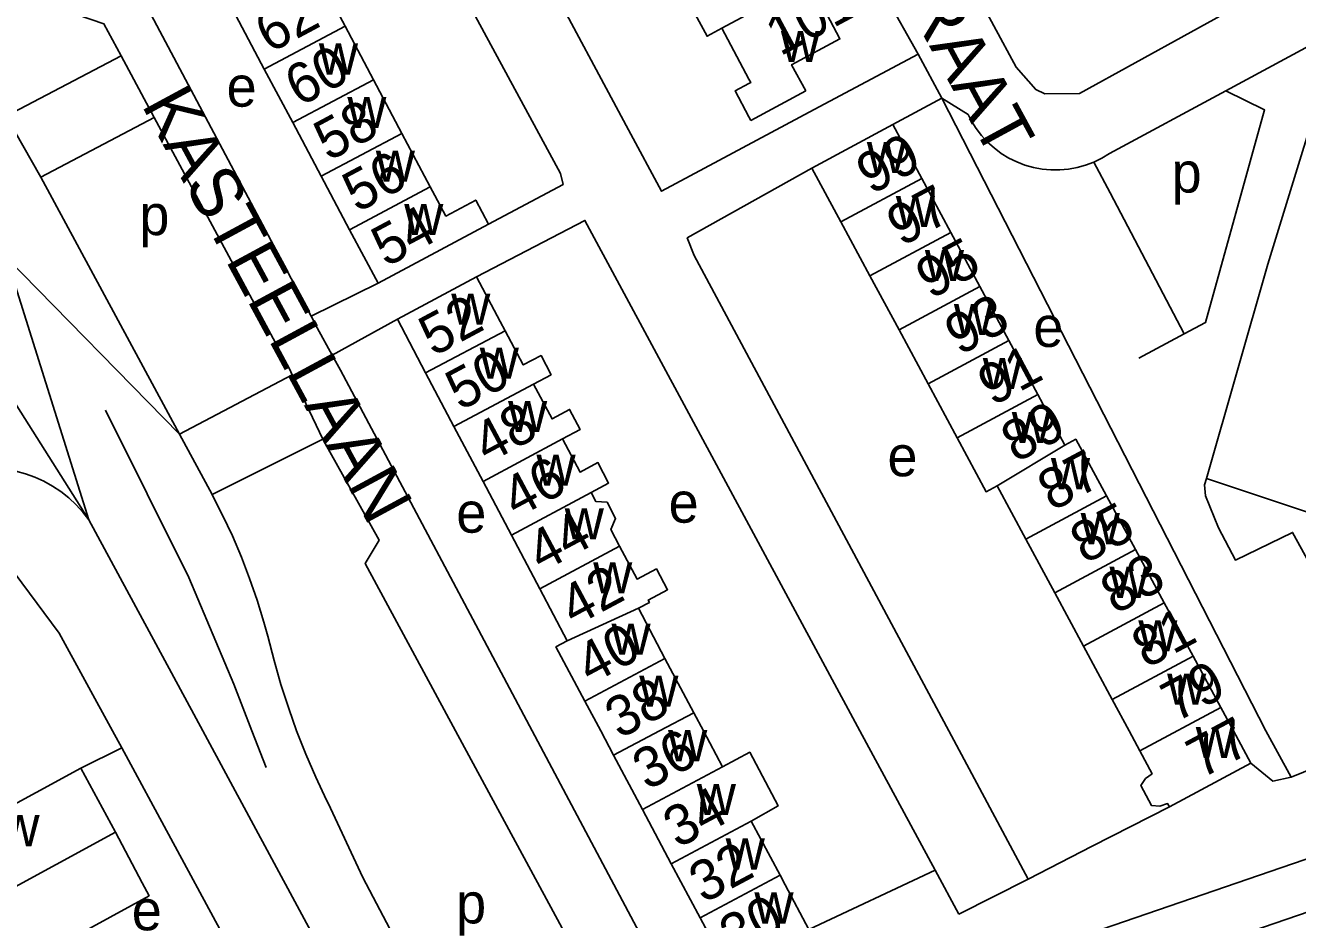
# Model space of a CAD drawing. Extents: x 157794 to 159375, y 380877 to 382306.
# Drawn here: x 158928.4 to 159054.3, y 381731.3 to 381819.8 of the extents above; entities that cross this region are included whole.
import ezdxf

# ---------------------------------------------------------------- set-up
doc = ezdxf.new("R2010")
doc.units = 0
for name, color, linetype in [('BLT_Basislijn', 7, 'Continuous'), ('BLT_Bebouwing', 7, 'Continuous'), ('BLT_Centroide', 7, 'Continuous'), ('BLT_Huisnummer', 7, 'Continuous'), ('BLT_Huisnummer_ tussenligend', 7, 'Continuous'), ('BLT_Onderverdeling_panden', 7, 'Continuous'), ('BLT_Straatnaam', 7, 'Continuous'), ('BLT_Vlakafsluiter', 7, 'Continuous')]:
    doc.layers.add(name, color=color, linetype=linetype)

msp = doc.modelspace()

# ---------------------------------------------------------------- linework, layer by layer
at = {"layer": 'BLT_Basislijn'}
for p, q in [((158981.21, 381880.49), (159016.73, 381816.96)), ((159058.47, 381819.44), (159047.17, 381813.34)), ((158926.51, 381810.82), (158937.89, 381816.8)), ((158937.89, 381816.8), (158941.18, 381810.68)), ((159006.46, 381811.47), (159016.73, 381816.96)), ((159016.73, 381816.96), (159019.08, 381812.61)), ((159047.17, 381813.34), (159035.65, 381807.13)), ((159019.08, 381812.61), (159014.24, 381810.01)), ((159019.08, 381812.61), (159021.68, 381810.97)), ((159019.08, 381812.61), (159051.12, 381750)), ((158926.51, 381810.82), (158929.94, 381804.78)), ((158929.94, 381804.78), (158941.18, 381810.68)), ((158941.18, 381810.68), (158954.55, 381785.83)), ((159035.71, 381803.23), (159034.1, 381806.28)), ((158929.94, 381804.78), (158943.67, 381779.35)), ((159043.06, 381789.27), (159035.71, 381803.23)), ((158963.32, 381794.29), (158956.69, 381791.02)), ((158965.22, 381790.74), (158958.78, 381787.16)), ((159038.57, 381786.87), (159043.06, 381789.27)), ((158943.67, 381779.35), (158954.83, 381785.24)), ((158954.83, 381785.24), (158954.55, 381785.83)), ((158957.86, 381778.86), (158954.83, 381785.24)), ((158943.67, 381779.35), (158946.89, 381773.38)), ((158946.89, 381773.38), (158957.86, 381778.86)), ((158957.92, 381778.74), (158957.86, 381778.86)), ((159045.25, 381774.98), (159071.3, 381766.29)), ((158946.89, 381773.38), (158947, 381773.17)), ((159046.43, 381770.08), (159045.14, 381773.25)), ((158934.71, 381770.87), (158945.98, 381750)), ((158937.97, 381748.31), (158937.04, 381750)), ((158945.98, 381750), (158957.93, 381727.86)), ((158950.84, 381750), (158952.26, 381746.36)), ((158985.45, 381723.23), (158970.96, 381750)), ((158978.56, 381750), (158992.69, 381723.42)), ((159010.98, 381750), (159018.4, 381736.22)), ((159027.62, 381735.34), (159019.76, 381750)), ((159051.12, 381750), (159053.63, 381745.42)), ((158933.9, 381746.3), (158937.97, 381748.31)), ((158947.67, 381730.38), (158937.97, 381748.31)), ((159053.63, 381745.42), (159059.32, 381747.74)), ((159073.46, 381743.61), (158994.46, 381716.52)), ((158958.37, 381742.84), (158961.79, 381735.49)), ((159005.91, 381730.36), (159018.4, 381736.22)), ((159018.4, 381736.22), (159020.75, 381731.85)), ((158961.79, 381735.49), (158980.12, 381700.78)), ((159020.75, 381731.85), (159027.62, 381735.34))]:
    msp.add_line(p, q, dxfattribs=at)
for points in [[(158994.07, 381923.44), (158982.1, 381906.19), (158981.46, 381904.6), (158981.34, 381899.92), (158982.25, 381897.5), (159026.42, 381815.66), (159028.37, 381813.47), (159029.25, 381813.04), (159032.7, 381813.07), (159049.22, 381822.15), (159051.23, 381824.01), (159053.32, 381826.75), (159067.69, 381869.91), (159066.93, 381871.95), (159061.42, 381882.67), (159029.46, 381943.09)], [(158953.09, 381857.39), (158958.8, 381860.61), (158960.39, 381860.62), (158963.56, 381855.24), (158979.73, 381825.05), (158988.08, 381809.47), (158991.35, 381803.39), (159006.46, 381811.47)], [(158914.93, 381860.48), (158917.68, 381855.43), (158916.46, 381852.99), (158933.59, 381820.86), (158936.19, 381819.94), (158937.89, 381816.8)], [(158974.24, 381800.13), (158981.62, 381804.07), (158981.35, 381805.15), (158953.09, 381857.39)], [(158956.69, 381791.02), (158930.11, 381841.14), (158929.37, 381842.99), (158928.61, 381844.41)], [(159058.47, 381819.44), (159051.31, 381796.18), (159045.25, 381774.98)], [(159043.06, 381789.27), (159045.17, 381790.4), (159051, 381811.43), (159047.17, 381813.34)], [(159030.15, 381805.5), (159029.86, 381805.51), (159028.99, 381805.59), (159028.13, 381805.75), (159027.29, 381805.98), (159026.48, 381806.3), (159025.7, 381806.68), (159024.95, 381807.14), (159024.25, 381807.67), (159023.6, 381808.25), (159023.01, 381808.89), (159022.48, 381809.59), (159022.02, 381810.32), (159021.68, 381810.97)], [(159035.65, 381807.13), (159034.9, 381806.67), (159034.1, 381806.28)], [(159019.76, 381750), (158994.59, 381797.03), (158993.89, 381798.78), (159006.23, 381805.69)], [(159034.1, 381806.28), (159033.3, 381805.98), (159032.46, 381805.74), (159031.6, 381805.58), (159030.74, 381805.5), (159030.15, 381805.5)], [(158973.06, 381794.92), (158983.78, 381800.5), (159010.98, 381750)], [(158958.78, 381787.16), (158957.28, 381789.89), (158956.69, 381791.02)], [(158978.56, 381750), (158959.58, 381785.69), (158958.78, 381787.16)], [(158936.35, 381781.72), (158944.61, 381765.19), (158949.04, 381754.62), (158950.84, 381750)], [(158957.92, 381778.74), (158963.42, 381768.86), (158962.05, 381766.57), (158970.96, 381750)], [(158934.71, 381770.87), (158934.11, 381771.65), (158933.44, 381772.38), (158932.72, 381773.05), (158931.95, 381773.67), (158931.12, 381774.21), (158930.26, 381774.69), (158929.36, 381775.1), (158928.43, 381775.43), (158927.48, 381775.68), (158926.51, 381775.86), (158925.53, 381775.96), (158924.55, 381775.98), (158923.56, 381775.92), (158922.59, 381775.78), (158921.62, 381775.56), (158920.68, 381775.27), (158919.77, 381774.89), (158918.89, 381774.45), (158918.05, 381773.93), (158917.91, 381773.84)], [(159045.25, 381774.98), (159045.07, 381774.35), (159045.14, 381773.25)], [(158947, 381773.17), (158947.93, 381771.35), (158948.9, 381769.29), (158949.79, 381767.2), (158950.61, 381765.08), (158951.36, 381762.93), (158952.02, 381760.76), (158952.41, 381759.37)], [(158937.04, 381750), (158931.76, 381759.68), (158924.34, 381769.64), (158923.55, 381770.15), (158922.85, 381770.24), (158911.73, 381767.66)], [(159046.43, 381770.08), (159048.11, 381766.89), (159053.77, 381769.64), (159060.82, 381756.79), (159067.33, 381760.29)], [(158952.41, 381759.37), (158953.02, 381756.96), (158953.71, 381754.58), (158954.47, 381752.21), (158955.26, 381750)], [(158955.26, 381750), (158956.17, 381747.69), (158957.16, 381745.41), (158958.22, 381743.16), (158958.37, 381742.84)], [(159049.64, 381746.8), (159051.81, 381745.03), (159053.63, 381745.42)], [(159108.87, 381686.54), (159105.46, 381699.16), (159100.87, 381714.75), (159096.96, 381727.42), (159090, 381741.34), (159089.57, 381741.73), (159089.09, 381742.06), (159088.58, 381742.33), (159088.02, 381742.52), (159087.45, 381742.63), (159086.87, 381742.66), (159086.29, 381742.62), (159085.72, 381742.49), (159085.49, 381742.42), (159084.45, 381742.09), (158998.68, 381712.68), (159004.91, 381698.37), (159013.56, 381679.97)], [(159027.62, 381735.34), (159033.96, 381738.58), (159041.58, 381742.48)], [(158937.34, 381739.97), (158939.99, 381734.95), (158940.67, 381733.68), (158927.71, 381726.58), (158927.76, 381725.9), (158929.96, 381722.01)]]:
    msp.add_lwpolyline(points, dxfattribs=at)
at = {"layer": 'BLT_Bebouwing'}
for p, q in [((158952.06, 381815.47), (158949.25, 381820.77)), ((158962.86, 381814.42), (158960.05, 381819.72)), ((158954.88, 381810.18), (158952.06, 381815.47)), ((158965.67, 381809.12), (158962.86, 381814.42)), ((159005.62, 381813.31), (159000.19, 381810.39)), ((158957.69, 381804.88), (158954.88, 381810.18)), ((158968.48, 381803.83), (158965.67, 381809.12)), ((159006.23, 381805.69), (159014.24, 381810.01)), ((159014.24, 381810.01), (159017.11, 381804.66)), ((159009.1, 381800.35), (159006.23, 381805.69)), ((158960.5, 381799.58), (158957.69, 381804.88)), ((159017.11, 381804.66), (159019.97, 381799.32)), ((159011.97, 381795.02), (159009.1, 381800.35)), ((158963.32, 381794.29), (158960.5, 381799.58)), ((158974.24, 381800.13), (158963.32, 381794.29)), ((159019.97, 381799.32), (159022.83, 381793.97)), ((158965.22, 381790.74), (158973.06, 381794.92)), ((159014.84, 381789.68), (159011.97, 381795.02)), ((159022.83, 381793.97), (159025.7, 381788.63)), ((158968.02, 381785.43), (158965.22, 381790.74)), ((159017.71, 381784.34), (159014.84, 381789.68)), ((159025.7, 381788.63), (159028.56, 381783.29)), ((158970.82, 381780.13), (158968.02, 381785.43)), ((159020.58, 381779), (159017.71, 381784.34)), ((159028.56, 381783.29), (159031.24, 381778.28)), ((158973.7, 381774.67), (158970.82, 381780.13)), ((158976.5, 381769.37), (158973.7, 381774.67)), ((159027.4, 381768.96), (159024.56, 381774.25)), ((159035.37, 381773.24), (159038.22, 381767.96)), ((158979.3, 381764.06), (158976.5, 381769.37)), ((159030.24, 381763.67), (159027.4, 381768.96)), ((159038.22, 381767.96), (159041.07, 381762.67)), ((158982.02, 381758.9), (158979.3, 381764.06)), ((159033.09, 381758.38), (159030.24, 381763.67)), ((159041.07, 381762.67), (159043.93, 381757.38)), ((158989.06, 381762.13), (158991.69, 381757.17)), ((159035.93, 381753.09), (159033.09, 381758.38)), ((158991.69, 381757.17), (158994.54, 381751.8)), ((159043.93, 381757.38), (159046.67, 381752.3)), ((158985.33, 381750), (158983.76, 381752.95)), ((159037.59, 381750), (159035.93, 381753.09)), ((158994.54, 381751.8), (158995.49, 381750)), ((159046.67, 381752.3), (159047.91, 381750)), ((158985.33, 381750), (158986.61, 381747.59)), ((158995.49, 381750), (158997.38, 381746.44)), ((159038.66, 381748.01), (159037.59, 381750)), ((159047.91, 381750), (159049.64, 381746.8)), ((158986.61, 381747.59), (158989.46, 381742.23)), ((158933.9, 381746.3), (158937.34, 381739.97)), ((159049.64, 381746.8), (159041.58, 381742.48)), ((158989.46, 381742.23), (158992.31, 381736.86)), ((159003.07, 381735.71), (159000.23, 381741.07)), ((158937.34, 381739.97), (158920.68, 381730.91)), ((158992.31, 381736.86), (158995.17, 381731.5)), ((158995.17, 381731.5), (158998.02, 381726.14))]:
    msp.add_line(p, q, dxfattribs=at)
for points in [[(158997.3, 381819.51), (158995.86, 381818.73), (158992.74, 381824.52), (158994.23, 381825.32), (158992.96, 381827.69)], [(158960.05, 381819.72), (158957.01, 381825.45), (158955.91, 381824.86)], [(159001.13, 381821.57), (159006.31, 381824.35), (159007.76, 381821.66), (159007.39, 381821.47), (159009, 381818.47), (159004.22, 381815.91), (159005.62, 381813.31)], [(158997.3, 381819.51), (159000, 381814.49), (159000.18, 381814.15), (159000, 381814.06), (158998.62, 381813.32), (159000, 381810.75), (159000.19, 381810.39)], [(158974.24, 381800.13), (158972.97, 381802.51), (158970.02, 381800.93), (158968.94, 381802.96), (158968.48, 381803.83)], [(158973.06, 381794.92), (158975.4, 381790.51), (158975.89, 381789.59)], [(158975.89, 381789.59), (158977.68, 381786.21), (158979.43, 381787.13), (158980.43, 381785.23), (158978.7, 381784.29)], [(158978.7, 381784.29), (158980.52, 381780.86), (158982.26, 381781.8), (158983.31, 381779.82), (158981.57, 381778.89)], [(158981.57, 381778.89), (158983.3, 381775.61), (158985.05, 381776.55), (158986.12, 381774.52), (158984.38, 381773.58)], [(159024.56, 381774.25), (159023.45, 381773.66), (159020.58, 381779)], [(159031.24, 381778.28), (159032.33, 381778.86), (159035.37, 381773.24)], [(158984.38, 381773.58), (158984.85, 381772.7), (158985.96, 381772.64), (158986.81, 381771.02), (158986.32, 381769.92), (158987.19, 381768.28)], [(158987.19, 381768.28), (158988.93, 381765.01), (158990.84, 381766.03), (158991.95, 381763.96), (158990.03, 381762.94), (158990.15, 381762.71), (158989.06, 381762.13)], [(158983.76, 381752.95), (158980.91, 381758.31), (158982.02, 381758.9)], [(158997.38, 381746.44), (159000.07, 381747.89), (159002.88, 381742.58), (159000.23, 381741.07)], [(159041.58, 381742.48), (159041.41, 381742.8), (159040.63, 381742.55), (159039.81, 381742.62), (159038.75, 381744.61), (159039.22, 381745.28), (159039.87, 381745.76), (159038.66, 381748.01)], [(158933.9, 381746.3), (158929.51, 381743.91), (158917.24, 381737.24)], [(159005.91, 381730.36), (159003.57, 381734.78), (159003.07, 381735.71)]]:
    msp.add_lwpolyline(points, dxfattribs=at)
at = {"layer": 'BLT_Onderverdeling_panden'}
for p, q in [((159001.13, 381821.57), (158997.3, 381819.51)), ((158952.06, 381815.47), (158960.05, 381819.72)), ((158954.88, 381810.18), (158962.86, 381814.42)), ((158957.69, 381804.88), (158965.67, 381809.12)), ((159009.1, 381800.35), (159017.11, 381804.66)), ((158960.5, 381799.58), (158968.48, 381803.83)), ((159011.97, 381795.02), (159019.97, 381799.32)), ((159014.84, 381789.68), (159022.83, 381793.97)), ((158968.02, 381785.43), (158975.89, 381789.59)), ((159017.71, 381784.34), (159025.7, 381788.63)), ((158970.82, 381780.13), (158978.7, 381784.29)), ((159020.58, 381779), (159028.56, 381783.29)), ((158973.7, 381774.67), (158981.57, 381778.89)), ((159024.56, 381774.25), (159031.24, 381778.28)), ((158976.5, 381769.37), (158984.38, 381773.58)), ((159027.4, 381768.96), (159035.37, 381773.24)), ((158979.3, 381764.06), (158987.19, 381768.28)), ((159030.24, 381763.67), (159038.22, 381767.96)), ((159033.09, 381758.38), (159041.07, 381762.67)), ((158982.02, 381758.9), (158989.06, 381762.13)), ((158991.69, 381757.17), (158983.76, 381752.95)), ((159035.93, 381753.09), (159043.93, 381757.38)), ((158994.54, 381751.8), (158991.15, 381750)), ((159038.66, 381748.01), (159046.67, 381752.3)), ((158991.15, 381750), (158986.61, 381747.59)), ((158997.38, 381746.44), (158989.46, 381742.23)), ((159000.23, 381741.07), (158992.31, 381736.86)), ((159003.07, 381735.71), (158995.17, 381731.5))]:
    msp.add_line(p, q, dxfattribs=at)
at = {"layer": 'BLT_Vlakafsluiter'}
for p, q in [((158934.71, 381770.87), (158916.5, 381799.68)), ((158926.55, 381796.84), (158943.67, 381779.35)), ((158934.71, 381770.87), (158926.55, 381796.84))]:
    msp.add_line(p, q, dxfattribs=at)

# ---------------------------------------------------------------- texts
at = {"layer": 'BLT_Centroide'}
for s, p in [('w', (159003.16, 381816.17)), ('w', (158957.46, 381814.94)), ('e', (158948.33, 381811.76)), ('w', (158960.27, 381809.66)), ('w', (159011.66, 381805.19)), ('w', (158963.09, 381804.34)), ('p', (159041.8, 381803.26)), ('w', (159014.53, 381799.84)), ('p', (158939.7, 381799.05)), ('w', (158965.9, 381799.06)), ('w', (159017.4, 381794.5)), ('w', (158970.55, 381790.19)), ('w', (159020.27, 381789.16)), ('e', (159028.13, 381787.99)), ('w', (158973.37, 381784.84)), ('w', (159023.13, 381783.81)), ('w', (158976.17, 381779.56)), ('w', (159026, 381778.47)), ('e', (159013.7, 381775.19)), ('w', (158978.98, 381774.25)), ('w', (159029.87, 381773.91)), ('e', (158971.05, 381769.61)), ('e', (158992.05, 381770.6)), ('w', (158981.78, 381768.94)), ('w', (159032.81, 381768.47)), ('w', (158984.59, 381763.62)), ('w', (159035.66, 381763.16)), ('w', (158986.4, 381757.53)), ('w', (159038.51, 381757.88)), ('w', (158989.15, 381752.38)), ('w', (159041.36, 381752.59)), ('w', (158992, 381747)), ('w', (159044.2, 381747.31)), ('w', (158994.84, 381741.66)), ('w', (158925.96, 381738.59)), ('w', (158997.7, 381736.28)), ('p', (158971.03, 381730.95)), ('w', (159000.54, 381730.94)), ('e', (158938.95, 381730.27))]:
    msp.add_text(s, height=4, dxfattribs=at).set_placement(p)
at = {"layer": 'BLT_Huisnummer'}
for s, rotation, p in [('62', 28.1109, (158952.57, 381816.99)), ('101', 28.1819, (159003.08, 381816.71)), ('58', 28.1109, (158958.4, 381806.31)), ('99', 28.1599, (159012.06, 381803)), ('54', 28.1109, (158964.09, 381795.83)), ('52', 28.1092, (158968.78, 381786.99)), ('93', 28.1599, (159020.81, 381787.09)), ('89', 28.1599, (159026.38, 381776.47)), ('46', 28.1092, (158976.99, 381771)), ('85', 28.1599, (159033.21, 381766.46)), ('42', 28.1092, (158982.7, 381760.26)), ('81', 28.1599, (159039.3, 381756.12)), ('38', 28.1092, (158987.19, 381749.15)), ('77', 28.1599, (159044.73, 381745.22)), ('34', 28.1092, (158992.95, 381738.33)), ('30', 28.1092, (158998.52, 381727.65))]:
    msp.add_text(s, height=4, rotation=rotation, dxfattribs=at).set_placement(p)
at = {"layer": 'BLT_Huisnummer_ tussenligend'}
for s, rotation, p in [('60', 28.1109, (158955.53, 381811.7)), ('56', 28.1109, (158961.23, 381801.22)), ('97', 28.1599, (159015.07, 381797.87)), ('95', 28.1599, (159017.95, 381792.65)), ('91', 28.1599, (159024.08, 381782.08)), ('50', 28.1092, (158971.43, 381781.62)), ('48', 28.1092, (158974.13, 381776.4)), ('87', 28.1599, (159029.99, 381771.67)), ('44', 28.1092, (158979.48, 381765.65)), ('83', 28.1599, (159036.21, 381761.47)), ('40', 28.1092, (158984.32, 381754.54)), ('79', 28.1599, (159042.21, 381750.79)), ('36', 28.1092, (158989.92, 381744.06)), ('32', 28.1092, (158995.5, 381732.88))]:
    msp.add_text(s, height=4, rotation=rotation, dxfattribs=at).set_placement(p)
at = {"layer": 'BLT_Straatnaam'}
for s, height, rotation, p in [('MARTIN LUTHER KINGSTRAAT', 5, 298.5304, (158976.8, 381893.19)), ('KASTEELLAAN', 4.9999, 298.4183, (158939.86, 381811.96))]:
    msp.add_text(s, height=height, rotation=rotation, dxfattribs=at).set_placement(p)

doc.saveas('drawing.dxf')
